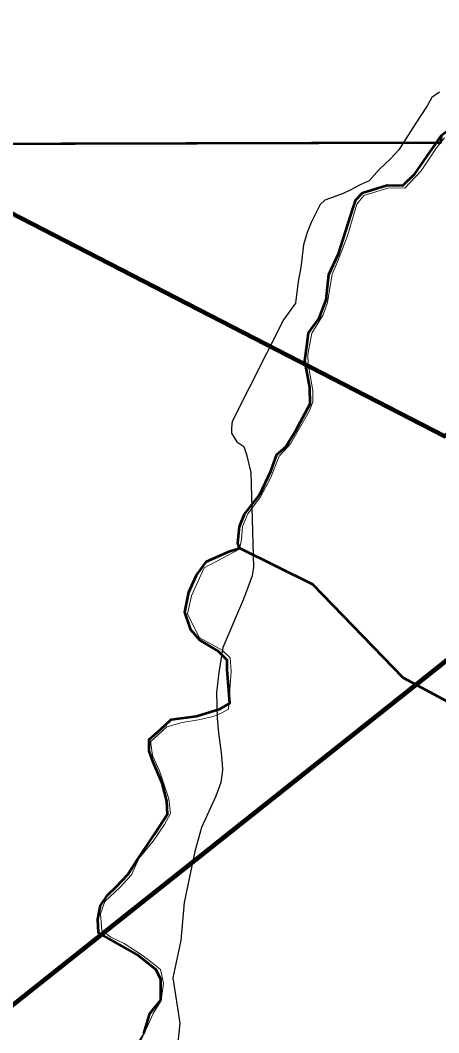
# Model space of a CAD drawing. Extents: x -1643653 to 4543381, y 1624270 to 13878484.
# Drawn here: x 752758 to 757903, y 8932691 to 8945147 of the extents above; entities that cross this region are included whole.
import ezdxf

# ---------------------------------------------------------------- set-up
doc = ezdxf.new("R2010")
doc.units = 0
doc.header["$LTSCALE"] = 200
for name, color, linetype, lineweight in [('12', 7, 'Continuous', 25), ('14', 7, 'Continuous', 13), ('28', 7, 'Continuous', 53), ('60', 7, 'Continuous', 13), ('9', 7, 'Continuous', 90)]:
    doc.layers.add(name, color=color, linetype=linetype, lineweight=lineweight)

msp = doc.modelspace()

# ---------------------------------------------------------------- linework, layer by layer
at = {"layer": '12'}
for points in [[(757913.6, 8944261.2), (757816.6, 8944195.2), (757760.2, 8944093.4), (757611.6, 8943869.5), (757411.8, 8943554.1), (757314.6, 8943447.3), (757171.4, 8943310), (757048.7, 8943172.7), (756936.4, 8943121.9), (756813.9, 8943055.9), (756729.6, 8943015), (756604.7, 8942969.7), (756502.7, 8942934.3), (756446.4, 8942878.3), (756333.6, 8942659.5), (756287.3, 8942537.3), (756240.8, 8942384.6), (756209.2, 8942104.5), (756173, 8941931.3), (756141.4, 8941666.5), (755992.9, 8941463), (755361.7, 8940211), (755356.3, 8940134.6), (755356.1, 8940068.4), (755421.9, 8939961.3), (755508.3, 8939905.1), (755538.5, 8939803.2), (755593.8, 8939584), (755625.1, 8938417.4), (755609.4, 8938310.5), (755501.4, 8938025.4), (755249.6, 8937429.8), (755197.5, 8937124.3), (755171.1, 8936874.7), (755180.2, 8936558.9), (755194.8, 8936380.6), (755229.6, 8936136), (755239.2, 8935998.4), (755244.1, 8935922), (755223.1, 8935769.2), (755161.4, 8935601.2), (754986.7, 8935214.4), (754904.1, 8934919.1), (754774.5, 8934292.8), (754732, 8933824.2), (754633.5, 8933365.9), (754718.1, 8932810.5)], [(754718.1, 8932810.5), (754691.6, 8932530.3)]]:
    msp.add_lwpolyline(points, dxfattribs=at)
at = {"layer": '14'}
for points in [[(756356.5, 8940591.2), (756296.6, 8940917.4), (756291.9, 8941034.6), (756343.8, 8941299.3), (756482.2, 8941523.2), (756533.7, 8941676), (756591, 8942022.3), (756657.8, 8942175), (756781.3, 8942495.7), (756894.8, 8942882.6), (756981.8, 8942989.4), (757287.8, 8943085.7), (757486.4, 8943080.2), (757685.9, 8943293.8), (757875.4, 8943578.7), (757972.7, 8943700.8)], [(753980.4, 8934477.6), (754123.7, 8934635.3), (754216.1, 8934833.8), (754390.1, 8935047.4), (754533.5, 8935250.9), (754605.3, 8935388.3), (754585.6, 8935566.6), (754469.7, 8935913.2), (754383.8, 8936101.9), (754363.9, 8936249.7), (754364, 8936275.1), (754558.3, 8936453.1), (754747, 8936508.7), (754950.8, 8936538.9), (755129.3, 8936579.4), (755236.5, 8936625), (755318.1, 8936670.7), (755334.3, 8936915.2), (755350.4, 8937139.3), (755340.8, 8937302.3), (755239.3, 8937399.3), (754959.7, 8937552.6), (754813, 8937843.3), (754864.8, 8938067.3), (755018.9, 8938408.3), (755238.3, 8938525.1), (755452.7, 8938641.9), (755478.6, 8938759), (755489.4, 8938916.9), (755556.2, 8939074.7), (755709.8, 8939283.3), (755832.9, 8939512.3), (755940.9, 8939782.1), (756079, 8939934.6), (756314.8, 8940341.7), (756356, 8940453.7), (756356.5, 8940591.2)], [(754243.5, 8932602.5), (754346.2, 8932826.4), (754392.5, 8932928.2), (754489.8, 8933086), (754521.2, 8933299.9), (754481.1, 8933468.1), (754379.5, 8933549.8), (754257.6, 8933646.8), (754033.9, 8933789.8), (753871.2, 8933866.5), (753759.4, 8933948.2), (753744.9, 8934152), (753796.4, 8934304.8), (753980.4, 8934477.6)]]:
    msp.add_lwpolyline(points, dxfattribs=at)
at = {"layer": '28'}
for points in [[(758733.2, 8945259.8), (758673.7, 8944290.6), (757932.3, 8943725.4), (757924.1, 8943639.7), (748941.6, 8943614.3)], [(755454.7, 8938650.3), (755434.6, 8938713.5), (755452.1, 8938917.7), (755516.2, 8939069.3), (755702.8, 8939314.4), (755836.9, 8939600.2), (755912.7, 8939804.4), (756023.5, 8939897.8), (756140.1, 8940090.3), (756320.9, 8940428.6), (756320.3, 8940628.8), (756256.1, 8940961.3), (756285.3, 8941165.5), (756302.8, 8941299.7), (756431.1, 8941480.5), (756518.5, 8941708), (756553.5, 8942017.2), (756670.1, 8942273.9), (756850.6, 8942837.9), (756885.6, 8942937.1), (756967.2, 8943024.6), (757270.4, 8943117.9), (757462.8, 8943112.1), (757608.6, 8943257.9), (757758.2, 8943470.2), (757932.3, 8943725.4)], [(755454.7, 8938650.3), (755434.6, 8938713.5), (755452.1, 8938917.7), (755516.2, 8939069.3), (755702.8, 8939314.4), (755836.9, 8939600.2), (755912.7, 8939804.4), (756023.5, 8939897.8), (756140.1, 8940090.3), (756320.9, 8940428.6), (756320.3, 8940628.8), (756256.1, 8940961.3), (756285.3, 8941165.5), (756302.8, 8941299.7), (756431.1, 8941480.5), (756518.5, 8941708), (756553.5, 8942017.2), (756670.1, 8942273.9), (756850.6, 8942837.9), (756885.6, 8942937.1), (756967.2, 8943024.6), (757270.4, 8943117.9), (757462.8, 8943112.1), (757608.6, 8943257.9), (757758.2, 8943470.2), (757873.8, 8943639.6), (744028.3, 8943600.4)], [(754275.6, 8932681.9), (754351.3, 8932926.2), (754486, 8933094.6), (754486, 8933347.3), (754427.1, 8933465.2), (754199.8, 8933650.5), (753720, 8933920), (753711.6, 8934088.4), (753745.2, 8934256.8), (753829.4, 8934383.2), (753938.8, 8934484.2), (754081.9, 8934635.8), (754199.8, 8934821.1), (754410.2, 8935132.7), (754569.4, 8935380.6), (754561, 8935540.6), (754502.1, 8935759.6), (754392.7, 8936020.7), (754342.2, 8936155.4), (754342.2, 8936298.6), (754485.2, 8936424.9), (754611.5, 8936542.8), (754923, 8936584.9), (755217.6, 8936677.6), (755335.5, 8936744.9), (755301.8, 8937157.6), (755301.8, 8937275.5), (755192.3, 8937385), (754965.1, 8937519.8), (754855.6, 8937646.1), (754779.9, 8937865.1), (754830.4, 8938109.3), (754923, 8938319.9), (755049.2, 8938488.3), (755335.1, 8938613.5), (755454.7, 8938650.3)], [(761863.2, 8935474.4), (761503.8, 8936061.7), (760749.2, 8936636.9), (759132.1, 8936133.6), (758557.1, 8936469.1), (757467.1, 8937056.4), (756353.1, 8938206.9), (755454.7, 8938650.3)]]:
    msp.add_lwpolyline(points, dxfattribs=at)
at = {"layer": '28', "lineweight": 25}
for points in [[(755454.7, 8938650.3), (755335.1, 8938613.5), (755049.2, 8938488.3), (754923, 8938319.9), (754830.4, 8938109.3)], [(760749.2, 8936636.9), (759132.1, 8936133.6), (757467.1, 8937056.4), (756353.1, 8938206.9), (755454.7, 8938650.3)], [(754830.4, 8938109.3), (754779.9, 8937865.1), (754855.6, 8937646.1), (754965.1, 8937519.8)], [(754965.1, 8937519.8), (755192.3, 8937385), (755301.8, 8937275.5), (755301.8, 8937157.6), (755335.5, 8936744.9)], [(755335.5, 8936744.9), (755217.6, 8936677.6), (754923, 8936584.9), (754611.5, 8936542.8)], [(754611.5, 8936542.8), (754485.2, 8936424.9), (754342.2, 8936298.6), (754342.2, 8936155.4)], [(754342.2, 8936155.4), (754392.7, 8936020.7), (754502.1, 8935759.6), (754561, 8935540.6)], [(754561, 8935540.6), (754569.4, 8935380.6), (754410.2, 8935132.7), (754199.8, 8934821.1)], [(754199.8, 8934821.1), (754081.9, 8934635.8), (753938.8, 8934484.2), (753829.4, 8934383.2)], [(753829.4, 8934383.2), (753745.2, 8934256.8), (753711.6, 8934088.4), (753720, 8933920), (754199.8, 8933650.5)], [(754199.8, 8933650.5), (754427.1, 8933465.2), (754486, 8933347.3), (754486, 8933094.6), (754351.3, 8932926.2)], [(754351.3, 8932926.2), (754275.6, 8932681.9), (753829.4, 8931999.7), (753728.4, 8931839.7), (753686.3, 8931637.6), (753677.9, 8931502.8), (753694.7, 8931393.3), (753854.7, 8931334.4)]]:
    msp.add_lwpolyline(points, dxfattribs=at)
at = {"layer": '60', "lineweight": 25}
msp.add_spline([(814781, 9009175.5), (814787.2, 9009173.4), (814796.9, 9009173.4), (814799.4, 9009172.4), (814805.1, 9009174.5), (814805.6, 9009176.5), (814811.7, 9009179.5), (814811.7, 9009179.5), (814801.5, 9009181), (814790.7, 9009181.5), (814784.1, 9009183.1), (814777.4, 9009185.1), (814778.4, 9009175.5)], degree=3, dxfattribs=at)
at = {"layer": '9'}
msp.add_line((742465.8, 8924928.2), (760739.9, 8939450.1), dxfattribs=at)
for points in [[(760739.9, 8939450.1), (758705.7, 8940260.8), (758249.4, 8940131.7), (757970.6, 8940028.8), (750978.7, 8943631.9), (743914.7, 8940037.6)], [(760739.9, 8939450.1), (758705.7, 8940260.8), (758249.4, 8940131.7), (757970.6, 8940028.8), (750978.7, 8943631.9), (743914.7, 8940037.6)], [(760739.9, 8939450.1), (742465.8, 8924928.2), (740378.1, 8923196.1), (741055, 8921600.7)]]:
    msp.add_lwpolyline(points, dxfattribs=at)

doc.saveas('drawing.dxf')
